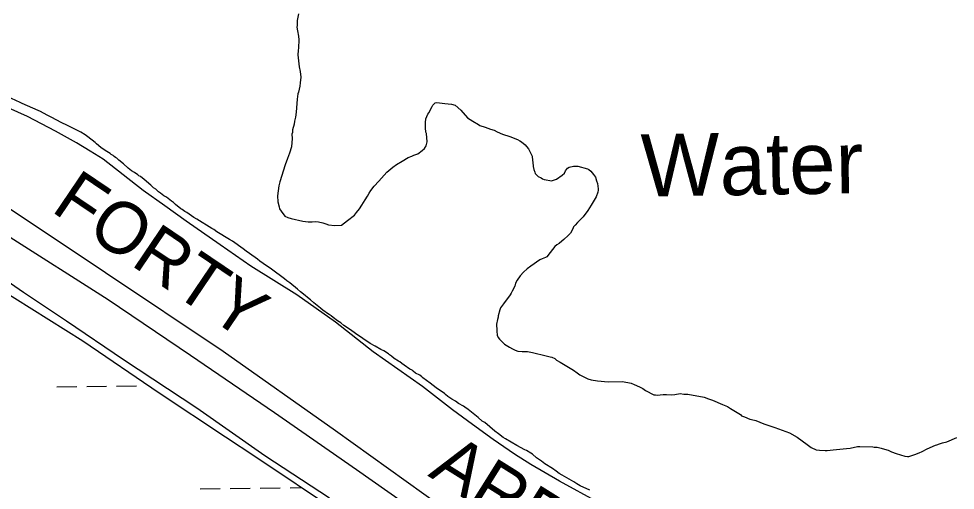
# Model space of a CAD drawing. Extents: x 3715084 to 3753216, y 488173 to 513963.
# Drawn here: x 3722166 to 3723668, y 495219 to 495976 of the extents above; entities that cross this region are included whole.
import ezdxf

# ---------------------------------------------------------------- set-up
doc = ezdxf.new("R2010")
doc.units = 0
for name, color, linetype in [('V-LEVE-TOET', 7, 'Continuous'), ('V-RIVR-IDEN', 7, 'Continuous'), ('V-SITE-VEGE', 7, 'Continuous'), ('V-TOPO-SHOR', 7, 'Continuous'), ('V-WETL-SWMP', 7, 'Continuous')]:
    doc.layers.add(name, color=color, linetype=linetype)

msp = doc.modelspace()

# ---------------------------------------------------------------- linework, layer by layer
at = {"layer": 'V-LEVE-TOET'}
for points in [[(3722853.1, 495149.9), (3722707.6, 495252.2), (3722576.3, 495343.9), (3722441.7, 495435.6), (3722309.9, 495524.9), (3722147, 495628.5)], [(3722113.9, 495578.3), (3722173.9, 495537.5), (3722242.7, 495491.4), (3722334.4, 495429.5), (3722452, 495351.7), (3722560.8, 495275.4), (3722664.8, 495207.2)]]:
    msp.add_lwpolyline(points, dxfattribs=at)
at = {"layer": 'V-SITE-VEGE'}
for p, q in [((3722614.8, 495983.5), (3722612.8, 495973.1)), ((3722612.8, 495973.1), (3722612.5, 495965)), ((3722612.5, 495965), (3722612, 495962.2)), ((3722612, 495962.2), (3722613.2, 495956.3)), ((3722613.2, 495956.3), (3722615, 495948.1)), ((3722615.6, 495942.2), (3722614.8, 495929.1)), ((3722615, 495948.1), (3722615.6, 495942.2)), ((3722614.3, 495924.8), (3722613.9, 495918.2)), ((3722614.8, 495929.1), (3722614.3, 495924.8)), ((3722613.9, 495918.2), (3722615.9, 495898.7)), ((3722615.9, 495898.7), (3722617.7, 495891.1)), ((3722618.4, 495881.9), (3722617.5, 495873.2)), ((3722617.7, 495891.1), (3722618.4, 495881.9)), ((3722617, 495867.7), (3722615.1, 495857.9)), ((3722617.5, 495873.2), (3722617, 495867.7)), ((3722168.5, 495841.7), (3722147.7, 495851.1)), ((3722614, 495855.2), (3722612.6, 495847)), ((3722615.1, 495857.9), (3722614, 495855.2)), ((3722171.8, 495840.1), (3722168.5, 495841.7)), ((3722197.6, 495828.7), (3722171.8, 495840.1)), ((3722612.6, 495847), (3722611.3, 495825.8)), ((3722823.9, 495825), (3722829.1, 495834.9)), ((3722829.1, 495834.9), (3722830.2, 495837.1)), ((3722830.2, 495837.1), (3722833.9, 495840.9)), ((3722833.9, 495840.9), (3722836.6, 495841.5)), ((3722836.6, 495841.5), (3722849.2, 495840.1)), ((3722849.2, 495840.1), (3722860.1, 495838.7)), ((3722860.1, 495838.7), (3722866.1, 495837.2)), ((3722866.1, 495837.2), (3722874.9, 495829.2)), ((3722201.4, 495827.1), (3722197.6, 495828.7)), ((3722211.9, 495821.3), (3722201.4, 495827.1)), ((3722219.6, 495817.7), (3722211.9, 495821.3)), ((3722234.4, 495809.3), (3722219.6, 495817.7)), ((3722609.9, 495818.1), (3722608.3, 495811.6)), ((3722611.3, 495825.8), (3722609.9, 495818.1)), ((3722819.2, 495815.1), (3722822.3, 495822.8)), ((3722822.3, 495822.8), (3722823.9, 495825)), ((3722874.9, 495829.2), (3722885.5, 495816.9)), ((3722244.8, 495804.6), (3722234.4, 495809.3)), ((3722250.9, 495801.4), (3722244.8, 495804.6)), ((3722607.9, 495806.7), (3722605.3, 495797.9)), ((3722608.3, 495811.6), (3722607.9, 495806.7)), ((3722818.2, 495809.6), (3722819.2, 495815.1)), ((3722818.4, 495800.9), (3722818.2, 495809.6)), ((3722885.5, 495816.9), (3722894.3, 495811.7)), ((3722894.3, 495811.7), (3722903.6, 495806.4)), ((3722903.6, 495806.4), (3722905.8, 495804.8)), ((3722905.8, 495804.8), (3722914, 495801.7)), ((3722265.7, 495794.1), (3722250.9, 495801.4)), ((3722272.8, 495789.9), (3722265.7, 495794.1)), ((3722277.2, 495786.7), (3722272.8, 495789.9)), ((3722605.4, 495793.6), (3722604.4, 495790.8)), ((3722604.4, 495790.8), (3722604.5, 495783.8)), ((3722605.3, 495797.9), (3722605.4, 495793.6)), ((3722819.1, 495793.9), (3722818.4, 495800.9)), ((3722820.2, 495791.7), (3722819.1, 495793.9)), ((3722821, 495778.2), (3722820.2, 495791.7)), ((3722914, 495801.7), (3722922.8, 495798.6)), ((3722922.8, 495798.6), (3722928.3, 495797.1)), ((3722928.3, 495797.1), (3722933.2, 495794.5)), ((3722933.2, 495794.5), (3722942, 495790.8)), ((3722942, 495790.8), (3722953.5, 495787.2)), ((3722288.8, 495777.1), (3722277.2, 495786.7)), ((3722291, 495775), (3722288.8, 495777.1)), ((3722298.2, 495769.2), (3722291, 495775)), ((3722604.5, 495783.8), (3722603.7, 495770.2)), ((3722819.5, 495772.2), (3722821, 495778.2)), ((3722953.5, 495787.2), (3722966.1, 495782.1)), ((3722966.1, 495782.1), (3722969.4, 495779.9)), ((3722969.4, 495779.9), (3722972.1, 495778.4)), ((3722972.1, 495778.4), (3722978.2, 495773.6)), ((3722978.2, 495773.6), (3722980.4, 495770.9)), ((3722304.8, 495764.4), (3722298.2, 495769.2)), ((3722313.1, 495759.7), (3722304.8, 495764.4)), ((3722314.7, 495758.1), (3722313.1, 495759.7)), ((3722317.5, 495756.5), (3722314.7, 495758.1)), ((3722600.6, 495760.3), (3722597, 495751.6)), ((3722603.7, 495770.2), (3722600.6, 495760.3)), ((3722799.7, 495757.1), (3722806.1, 495759.4)), ((3722806.1, 495759.4), (3722813.1, 495764.4)), ((3722813.1, 495764.4), (3722816.8, 495767.8)), ((3722816.8, 495767.8), (3722819.5, 495772.2)), ((3722980.4, 495770.9), (3722983.7, 495767.2)), ((3722983.7, 495767.2), (3722985.4, 495763.9)), ((3722985.4, 495763.9), (3722989.4, 495755.3)), ((3722319.2, 495754.9), (3722317.5, 495756.5)), ((3722321.4, 495753.3), (3722319.2, 495754.9)), ((3722323.6, 495752.3), (3722321.4, 495753.3)), ((3722326.9, 495749.1), (3722323.6, 495752.3)), ((3722334.1, 495743.2), (3722326.9, 495749.1)), ((3722341.8, 495736.3), (3722334.1, 495743.2)), ((3722597, 495751.6), (3722593.4, 495741.7)), ((3722772.2, 495741.9), (3722780.8, 495747.5)), ((3722780.8, 495747.5), (3722790.5, 495753.1)), ((3722790.5, 495753.1), (3722796.4, 495755.4)), ((3722796.4, 495755.4), (3722799.7, 495757.1)), ((3722989.4, 495755.3), (3722990.1, 495748.3)), ((3722990.1, 495748.3), (3722990.7, 495745.6)), ((3722990.7, 495745.6), (3722990.8, 495739)), ((3722347.3, 495732.1), (3722341.8, 495736.3)), ((3722351.7, 495729.4), (3722347.3, 495732.1)), ((3722357.2, 495725.7), (3722351.7, 495729.4)), ((3722593.4, 495741.7), (3722584.7, 495714.4)), ((3722743.4, 495715.2), (3722756.7, 495729.6)), ((3722756.7, 495729.6), (3722765.8, 495738)), ((3722765.8, 495738), (3722772.2, 495741.9)), ((3722990.8, 495739), (3722992, 495734.2)), ((3722992, 495734.2), (3722993.7, 495729.9)), ((3722993.7, 495729.9), (3722994.3, 495727.7)), ((3722994.3, 495727.7), (3722999.3, 495722.9)), ((3723037.3, 495724.7), (3723041, 495728.1)), ((3723041, 495728.1), (3723043.1, 495731.9)), ((3723043.1, 495731.9), (3723046.3, 495736.3)), ((3723046.3, 495736.3), (3723049, 495738)), ((3723049, 495738), (3723055.5, 495739.2)), ((3723055.5, 495739.2), (3723062.6, 495739.3)), ((3723062.6, 495739.3), (3723077.9, 495735.3)), ((3723077.9, 495735.3), (3723080.1, 495734.2)), ((3723080.1, 495734.2), (3723083.4, 495731.6)), ((3723083.4, 495731.6), (3723087.8, 495726.2)), ((3722358.9, 495724.1), (3722357.2, 495725.7)), ((3722361.6, 495722.6), (3722358.9, 495724.1)), ((3722367.2, 495717.8), (3722361.6, 495722.6)), ((3722378.2, 495708.7), (3722367.2, 495717.8)), ((3722584.7, 495714.4), (3722583.2, 495707.8)), ((3722735.9, 495707.5), (3722743.4, 495715.2)), ((3722999.3, 495722.9), (3723003.7, 495720.8)), ((3723003.7, 495720.8), (3723005.9, 495719.2)), ((3723005.9, 495719.2), (3723008.6, 495718.2)), ((3723008.6, 495718.2), (3723011.9, 495717.7)), ((3723011.9, 495717.7), (3723017.9, 495716.2)), ((3723017.9, 495716.2), (3723020.6, 495715.7)), ((3723020.6, 495715.7), (3723028.2, 495718.6)), ((3723028.2, 495718.6), (3723037.3, 495724.7)), ((3723087.8, 495726.2), (3723091.2, 495722)), ((3723091.2, 495722), (3723092.4, 495716)), ((3723092.4, 495716), (3723094.1, 495711.7)), ((3722382.6, 495704.5), (3722378.2, 495708.7)), ((3722385.9, 495702.4), (3722382.6, 495704.5)), ((3722390.4, 495698.1), (3722385.9, 495702.4)), ((3722393.7, 495696), (3722390.4, 495698.1)), ((3722583.2, 495707.8), (3722581.3, 495692)), ((3722728, 495695.9), (3722730.6, 495700.3)), ((3722730.6, 495700.3), (3722735.9, 495707.5)), ((3723094.9, 495697.6), (3723091.8, 495690.4)), ((3723094.1, 495711.7), (3723095.3, 495703)), ((3723095.4, 495700.8), (3723094.9, 495697.6)), ((3723095.3, 495703), (3723095.4, 495700.8)), ((3722399.2, 495691.8), (3722393.7, 495696)), ((3722403, 495689.7), (3722399.2, 495691.8)), ((3722411.3, 495683.3), (3722403, 495689.7)), ((3722414.6, 495681.2), (3722411.3, 495683.3)), ((3722581.3, 495692), (3722581.5, 495682.2)), ((3722716.4, 495676.7), (3722721.7, 495685.5)), ((3722721.7, 495685.5), (3722725.4, 495691)), ((3722725.4, 495691), (3722728, 495695.9)), ((3723091.8, 495690.4), (3723083.9, 495676.7)), ((3722417.9, 495678), (3722414.6, 495681.2)), ((3722426.2, 495671.1), (3722417.9, 495678)), ((3722428.4, 495670), (3722426.2, 495671.1)), ((3722432.8, 495666.9), (3722428.4, 495670)), ((3722581.5, 495682.2), (3722583.8, 495674.1)), ((3722583.8, 495674.1), (3722584.4, 495670.9)), ((3722584.4, 495670.9), (3722587.2, 495667.1)), ((3722707.9, 495665.1), (3722712.7, 495671.2)), ((3722712.7, 495671.2), (3722716.4, 495676.7)), ((3723078.6, 495668.4), (3723071.2, 495658)), ((3723083.9, 495676.7), (3723078.6, 495668.4)), ((3722435.6, 495665.3), (3722432.8, 495666.9)), ((3722447.2, 495657.3), (3722435.6, 495665.3)), ((3722452.1, 495654.2), (3722447.2, 495657.3)), ((3722475.8, 495639.4), (3722452.1, 495654.2)), ((3722587.2, 495667.1), (3722592.8, 495659.1)), ((3722592.8, 495659.1), (3722597.7, 495657)), ((3722597.7, 495657), (3722603.2, 495655.5)), ((3722603.2, 495655.5), (3722621.8, 495650.9)), ((3722683.9, 495644.5), (3722693.5, 495652.3)), ((3722693.5, 495652.3), (3722704.8, 495660.7)), ((3722704.8, 495660.7), (3722707.9, 495665.1)), ((3723065.3, 495652.4), (3723062.1, 495649.1)), ((3723068.5, 495655.2), (3723065.3, 495652.4)), ((3723071.2, 495658), (3723068.5, 495655.2)), ((3722479.1, 495637.8), (3722475.8, 495639.4)), ((3722484, 495634.1), (3722479.1, 495637.8)), ((3722621.8, 495650.9), (3722630.5, 495650)), ((3722630.5, 495650), (3722636.5, 495650.1)), ((3722636.5, 495650.1), (3722641.9, 495650.8)), ((3722641.9, 495650.8), (3722646.8, 495650.3)), ((3722646.8, 495650.3), (3722653.9, 495648.3)), ((3722653.9, 495648.3), (3722658.8, 495646.8)), ((3722658.8, 495646.8), (3722663.2, 495645.2)), ((3722663.2, 495645.2), (3722673, 495644.3)), ((3722673, 495644.3), (3722683.9, 495644.5)), ((3723054.7, 495638.6), (3723051, 495632)), ((3723055.7, 495641.9), (3723054.7, 495638.6)), ((3723058.4, 495644.7), (3723055.7, 495641.9)), ((3723062.1, 495649.1), (3723058.4, 495644.7)), ((3722504.4, 495622), (3722484, 495634.1)), ((3723047.3, 495628.2), (3723040.4, 495621.5)), ((3723051, 495632), (3723047.3, 495628.2)), ((3722509.3, 495618.9), (3722504.4, 495622)), ((3722526.4, 495606.7), (3722509.3, 495618.9)), ((3723025.9, 495610.3), (3723018.5, 495601)), ((3723029.1, 495613.1), (3723025.9, 495610.3)), ((3723032.9, 495615.4), (3723029.1, 495613.1)), ((3723037.2, 495619.3), (3723032.9, 495615.4)), ((3723040.4, 495621.5), (3723037.2, 495619.3)), ((3722530.8, 495603), (3722526.4, 495606.7)), ((3722536.3, 495599.3), (3722530.8, 495603)), ((3722549, 495590.3), (3722536.3, 495599.3)), ((3723011, 495592.7), (3723005.6, 495590.9)), ((3723013.2, 495593.8), (3723011, 495592.7)), ((3723018.5, 495601), (3723013.2, 495593.8)), ((3722552.9, 495587.1), (3722549, 495590.3)), ((3722558.4, 495583.4), (3722552.9, 495587.1)), ((3722571.6, 495573.9), (3722558.4, 495583.4)), ((3722987.4, 495579.2), (3722981.5, 495574.7)), ((3723001.9, 495589.2), (3722987.4, 495579.2)), ((3723005.6, 495590.9), (3723001.9, 495589.2)), ((3722592.6, 495558.5), (3722571.6, 495573.9)), ((3722970.3, 495563.6), (3722965.5, 495556.5)), ((3722975.6, 495569.1), (3722970.3, 495563.6)), ((3722981.5, 495574.7), (3722975.6, 495569.1)), ((3722595.9, 495555.3), (3722592.6, 495558.5)), ((3722600.8, 495552.1), (3722595.9, 495555.3)), ((3722613, 495542), (3722600.8, 495552.1)), ((3722962.9, 495551.5), (3722961.4, 495547.1)), ((3722965.5, 495556.5), (3722962.9, 495551.5)), ((3722618, 495537.8), (3722613, 495542)), ((3722622.9, 495534.1), (3722618, 495537.8)), ((3722631.8, 495526.6), (3722622.9, 495534.1)), ((3722954, 495532.9), (3722943.4, 495518.5)), ((3722955.6, 495535.6), (3722954, 495532.9)), ((3722957.2, 495538.9), (3722955.6, 495535.6)), ((3722961.4, 495547.1), (3722957.2, 495538.9)), ((3722634, 495525), (3722631.8, 495526.6)), ((3722639.5, 495520.3), (3722634, 495525)), ((3722650, 495511.8), (3722639.5, 495520.3)), ((3722943.4, 495518.5), (3722938.7, 495511.9)), ((3722654.4, 495508.1), (3722650, 495511.8)), ((3722657.2, 495506.5), (3722654.4, 495508.1)), ((3722659.9, 495504.3), (3722657.2, 495506.5)), ((3722663.8, 495501.2), (3722659.9, 495504.3)), ((3722937.6, 495509.2), (3722935.1, 495499.3)), ((3722938.7, 495511.9), (3722937.6, 495509.2)), ((3722667.1, 495499.1), (3722663.8, 495501.2)), ((3722670.4, 495496.4), (3722667.1, 495499.1)), ((3722677.6, 495491.1), (3722670.4, 495496.4)), ((3722682.5, 495487.9), (3722677.6, 495491.1)), ((3722687.5, 495483.7), (3722682.5, 495487.9)), ((3722932.6, 495488.4), (3722932.1, 495485.7)), ((3722933.1, 495490.6), (3722932.6, 495488.4)), ((3722934.1, 495493.3), (3722933.1, 495490.6)), ((3722935.1, 495497.2), (3722934.1, 495493.3)), ((3722935.1, 495499.3), (3722935.1, 495497.2)), ((3722698, 495476.8), (3722687.5, 495483.7)), ((3722706.2, 495471), (3722698, 495476.8)), ((3722932.1, 495485.7), (3722932.2, 495482.4)), ((3722932.2, 495482.4), (3722932.8, 495479.7)), ((3722932.8, 495479.7), (3722932.8, 495474.8)), ((3722932.8, 495474.8), (3722933.5, 495468.3)), ((3722729.9, 495455.1), (3722706.2, 495471)), ((3722933.5, 495468.3), (3722934.7, 495464.5)), ((3722934.7, 495464.5), (3722936.9, 495461.9)), ((3722936.9, 495461.9), (3722945.2, 495453.9)), ((3722737.6, 495450.4), (3722729.9, 495455.1)), ((3722747, 495445.1), (3722737.6, 495450.4)), ((3722751.9, 495443.1), (3722747, 495445.1)), ((3722759.1, 495438.3), (3722751.9, 495443.1)), ((3722945.2, 495453.9), (3722950.2, 495450.7)), ((3722950.2, 495450.7), (3722952.9, 495449.1)), ((3722952.9, 495449.1), (3722957.9, 495446.5)), ((3722957.9, 495446.5), (3722962.2, 495444.4)), ((3722962.2, 495444.4), (3722966.6, 495442.9)), ((3722966.6, 495442.9), (3722973.2, 495441.9)), ((3722973.2, 495441.9), (3722981.9, 495442.1)), ((3722981.9, 495442.1), (3722990, 495440.6)), ((3722760.7, 495436.7), (3722759.1, 495438.3)), ((3722764, 495434.6), (3722760.7, 495436.7)), ((3722768.4, 495430.9), (3722764, 495434.6)), ((3722775, 495426.7), (3722768.4, 495430.9)), ((3722990, 495440.6), (3723011.9, 495435)), ((3723011.9, 495435), (3723018.4, 495433.5)), ((3723018.4, 495433.5), (3723021.2, 495433)), ((3723021.2, 495433), (3723025.6, 495430.9)), ((3723025.6, 495430.9), (3723028.3, 495428.3)), ((3723028.3, 495428.3), (3723034.4, 495425.1)), ((3722777.2, 495425.6), (3722775, 495426.7)), ((3722780.6, 495423), (3722777.2, 495425.6)), ((3722784.4, 495420.3), (3722780.6, 495423)), ((3722793.2, 495414), (3722784.4, 495420.3)), ((3722797.1, 495411.9), (3722793.2, 495414)), ((3723034.4, 495425.1), (3723055.8, 495412)), ((3722798.7, 495410.3), (3722797.1, 495411.9)), ((3722802.6, 495407.6), (3722798.7, 495410.3)), ((3722809.2, 495403.9), (3722802.6, 495407.6)), ((3722812.5, 495401.3), (3722809.2, 495403.9)), ((3722814.2, 495399.7), (3722812.5, 495401.3)), ((3722825.7, 495391.2), (3722814.2, 495399.7)), ((3723055.8, 495412), (3723061.3, 495407.7)), ((3723061.3, 495407.7), (3723065.8, 495404.5)), ((3723065.8, 495404.5), (3723069, 495403)), ((3723069, 495403), (3723078.4, 495398.3)), ((3723078.4, 495398.3), (3723083.8, 495396.7)), ((3722835.7, 495383.8), (3722825.7, 495391.2)), ((3722848.9, 495374.8), (3722835.7, 495383.8)), ((3723083.8, 495396.7), (3723094.2, 495395.3)), ((3723094.2, 495395.3), (3723111.1, 495393.5)), ((3723111.1, 495393.5), (3723134.5, 495393.9)), ((3723134.5, 495393.9), (3723148.1, 495391.5)), ((3723148.1, 495391.5), (3723153, 495389.4)), ((3723153, 495389.4), (3723161.3, 495385.2)), ((3723161.3, 495385.2), (3723166.7, 495382.6)), ((3723166.7, 495382.6), (3723171.2, 495379.4)), ((3722850.5, 495373.2), (3722848.9, 495374.8)), ((3722854.4, 495370), (3722850.5, 495373.2)), ((3722860.5, 495365.8), (3722854.4, 495370)), ((3723171.2, 495379.4), (3723184.3, 495372.6)), ((3723184.3, 495372.6), (3723187.1, 495372.6)), ((3723187.1, 495372.6), (3723189.8, 495372.1)), ((3723189.8, 495372.1), (3723199.5, 495372.9)), ((3723199.5, 495372.9), (3723205, 495373)), ((3723205, 495373), (3723212.6, 495372.6)), ((3723212.6, 495372.6), (3723218, 495373.2)), ((3723218, 495373.2), (3723226.7, 495374.5)), ((3723226.7, 495374.5), (3723232.7, 495373.5)), ((3723232.7, 495373.5), (3723239.2, 495373.6)), ((3723239.2, 495373.6), (3723265.4, 495368.7)), ((3723265.4, 495368.7), (3723272, 495366.1)), ((3722866.5, 495362.6), (3722860.5, 495365.8)), ((3722871.5, 495358.9), (3722866.5, 495362.6)), ((3722879.2, 495354.2), (3722871.5, 495358.9)), ((3722881.4, 495352.6), (3722879.2, 495354.2)), ((3722886.9, 495348.9), (3722881.4, 495352.6)), ((3723272, 495366.1), (3723278.5, 495364.1)), ((3723278.5, 495364.1), (3723294.4, 495357.3)), ((3723294.4, 495357.3), (3723302.7, 495353.7)), ((3723302.7, 495353.7), (3723307.6, 495350.5)), ((3722902.9, 495336.2), (3722886.9, 495348.9)), ((3723307.6, 495350.5), (3723323.6, 495341)), ((3723323.6, 495341), (3723325.2, 495338.9)), ((3723325.2, 495338.9), (3723329.6, 495337.3)), ((3723329.6, 495337.3), (3723338.4, 495333.7)), ((3722909.5, 495330.3), (3722902.9, 495336.2)), ((3722913.4, 495328.2), (3722909.5, 495330.3)), ((3722929.4, 495314.4), (3722913.4, 495328.2)), ((3723338.4, 495333.7), (3723341.1, 495333.2)), ((3723341.1, 495333.2), (3723348.2, 495331.2)), ((3723348.2, 495331.2), (3723360.8, 495326)), ((3723360.8, 495326), (3723378.3, 495320.3)), ((3722935.5, 495310.2), (3722929.4, 495314.4)), ((3722943.2, 495304.3), (3722935.5, 495310.2)), ((3723378.3, 495320.3), (3723401.9, 495311.5)), ((3723401.9, 495311.5), (3723414, 495304.7)), ((3722946.5, 495302.2), (3722943.2, 495304.3)), ((3722964.7, 495291.2), (3722946.5, 495302.2)), ((3723414, 495304.7), (3723430.5, 495293.1)), ((3723430.5, 495293.1), (3723436.6, 495288.3)), ((3723636, 495291.6), (3723638.2, 495292.2)), ((3723638.2, 495292.2), (3723642.5, 495293.9)), ((3723642.5, 495293.9), (3723647.3, 495295.6)), ((3723647.3, 495295.6), (3723654.4, 495297.4)), ((3723654.4, 495297.4), (3723670, 495304.2)), ((3722977.8, 495284.3), (3722964.7, 495291.2)), ((3722980.6, 495283.3), (3722977.8, 495284.3)), ((3722987.2, 495279.1), (3722980.6, 495283.3)), ((3722989.9, 495277.5), (3722987.2, 495279.1)), ((3722996.6, 495271.7), (3722989.9, 495277.5)), ((3723436.6, 495288.3), (3723444.8, 495284.1)), ((3723444.8, 495284.1), (3723450.2, 495283.7)), ((3723450.2, 495283.7), (3723458.9, 495283.3)), ((3723458.9, 495283.3), (3723462.2, 495283.4)), ((3723462.2, 495283.4), (3723472, 495284.6)), ((3723472, 495284.6), (3723493.1, 495286.7)), ((3723493.1, 495286.7), (3723499.1, 495287.3)), ((3723499.1, 495287.3), (3723511, 495289.7)), ((3723511, 495289.7), (3723514.8, 495289.8)), ((3723514.8, 495289.8), (3723535.5, 495289.1)), ((3723535.5, 495289.1), (3723537.7, 495288.6)), ((3723537.7, 495288.6), (3723542.6, 495288.7)), ((3723542.6, 495288.7), (3723549.1, 495287.2)), ((3723549.1, 495287.2), (3723557.9, 495284.1)), ((3723557.9, 495284.1), (3723560, 495283.6)), ((3723560, 495283.6), (3723565.5, 495281)), ((3723565.5, 495281), (3723573.2, 495278.4)), ((3723573.2, 495278.4), (3723586.9, 495274.3)), ((3723603.1, 495276.8), (3723609.6, 495279.7)), ((3723609.6, 495279.7), (3723614.4, 495281.9)), ((3723614.4, 495281.9), (3723622.5, 495285.9)), ((3723622.5, 495285.9), (3723636, 495291.6)), ((3723004.3, 495266.4), (3722996.6, 495271.7)), ((3723009.8, 495262.1), (3723004.3, 495266.4)), ((3723021.9, 495254.2), (3723009.8, 495262.1)), ((3723586.9, 495274.3), (3723591.2, 495273.9)), ((3723591.2, 495273.9), (3723593.4, 495273.9)), ((3723593.4, 495273.9), (3723603.1, 495276.8)), ((3723028, 495250), (3723021.9, 495254.2)), ((3723032.9, 495246.3), (3723028, 495250)), ((3723037.3, 495243.6), (3723032.9, 495246.3)), ((3723056, 495233.1), (3723037.3, 495243.6)), ((3723061, 495230), (3723056, 495233.1)), ((3723066.5, 495226.8), (3723061, 495230)), ((3723081.8, 495219.5), (3723066.5, 495226.8))]:
    msp.add_line(p, q, dxfattribs=at)
at = {"layer": 'V-TOPO-SHOR'}
msp.add_line((3722180.3, 495819.2), (3722138.7, 495837.6), dxfattribs=at)
for points in [[(3723777.7, 494653.7), (3723581.8, 494773), (3723375.4, 494891.2), (3723192.5, 494982), (3723026.6, 495074.7), (3722844.1, 495193), (3722674.4, 495314.9), (3722494.2, 495442), (3722305.3, 495568.4), (3722101, 495704.7), (3722003.7, 495761.2), (3721873.5, 495830.2), (3721763.8, 495901.2), (3721742.1, 495918.6), (3721713.9, 495944), (3721626.2, 496038), (3721534.2, 496152.3), (3721432.8, 496279.9), (3721358.1, 496358.8), (3721332.2, 496381.4), (3721291.7, 496415.5), (3721155.4, 496521.3), (3721052.1, 496586.5), (3721002.1, 496612.6)], [(3723095.8, 495199.7), (3723033.1, 495234.2), (3722987.3, 495260.7), (3722960.9, 495277.5), (3722926.9, 495301.2), (3722894, 495324.8), (3722861.7, 495348.5), (3722813.5, 495386.1), (3722734.3, 495441.6), (3722674.4, 495489), (3722612.2, 495532.9), (3722538.2, 495579), (3722489.5, 495613.1), (3722434.9, 495651.2), (3722400.3, 495675.5), (3722365.7, 495700.3), (3722301.6, 495750.6), (3722281.1, 495763.3), (3722258.8, 495776.6), (3722225.4, 495795.6), (3722180.3, 495819.2)]]:
    msp.add_lwpolyline(points, dxfattribs=at)
at = {"layer": 'V-WETL-SWMP'}
for p, q in [((3722269, 495458.6), (3722091.8, 495569.5)), ((3722391.5, 495375.4), (3722269, 495458.6)), ((3722227.3, 495385.3), (3722259.3, 495385.7)), ((3722275.3, 495385.9), (3722307.3, 495386.3)), ((3722323.3, 495386.5), (3722355.3, 495386.9)), ((3722498, 495304.7), (3722391.5, 495375.4)), ((3722546.3, 495272.4), (3722498, 495304.7)), ((3722715.5, 495159.8), (3722546.3, 495272.4)), ((3722457.4, 495221.7), (3722489.4, 495222.1)), ((3722505.4, 495222.3), (3722537.4, 495222.7)), ((3722553.4, 495222.9), (3722585.4, 495223.3)), ((3722601.4, 495223.5), (3722619.5, 495223.7))]:
    msp.add_line(p, q, dxfattribs=at)

# ---------------------------------------------------------------- texts
at = {"layer": 'V-RIVR-IDEN'}
for s, height, rotation, p in [('Water', 100, 0.918, (3723164.4, 495690.5)), ('FORTY    ', 83, 325.9518, (3722216.2, 495668.2)), (' ARPENT  ', 83, 327.9518, (3722794.8, 495259.5))]:
    msp.add_text(s, height=height, rotation=rotation, dxfattribs=at).set_placement(p)

doc.saveas('drawing.dxf')
